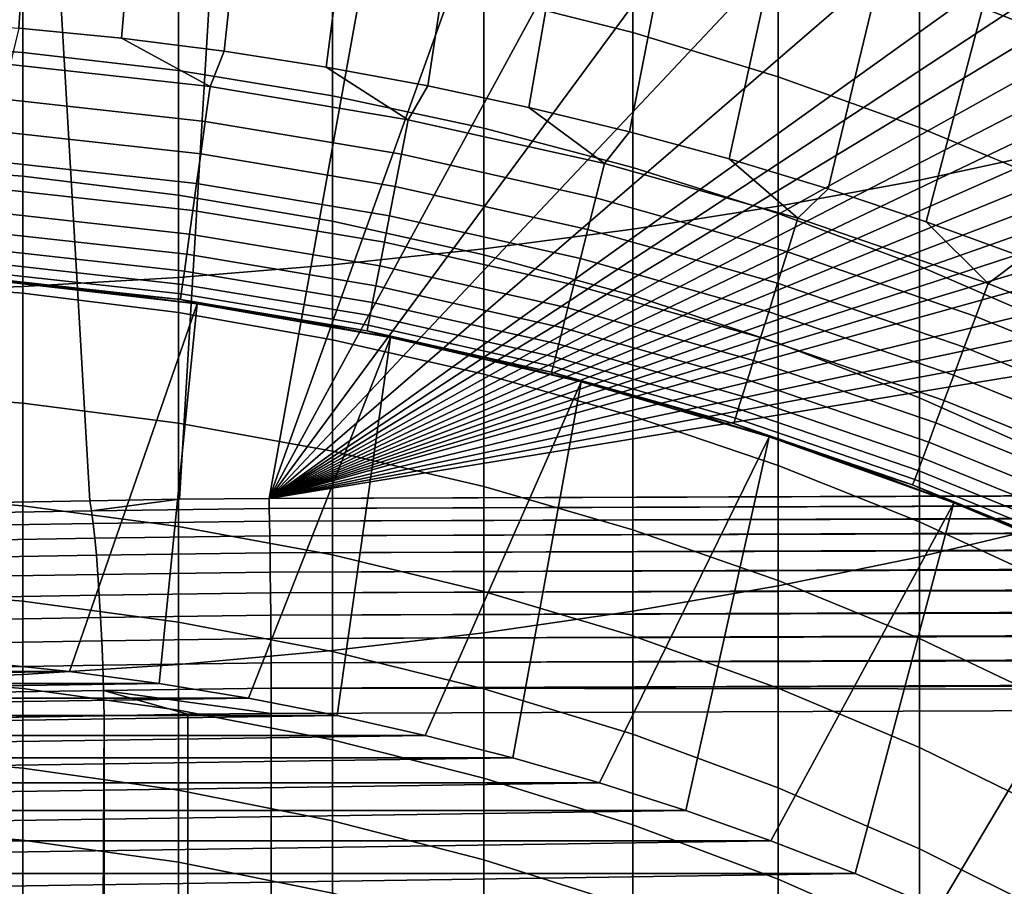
# Model space of a CAD drawing. Header units: metres. Extents: x -109 to 109, y -100 to 58.
# Tile 393 of 642: x 1.22 to 5.1, y -1.73 to 1.68. Entities that reach past the tile are written whole.
import ezdxf

# ---------------------------------------------------------------- set-up
doc = ezdxf.new("R2010")
doc.units = ezdxf.units.M
doc.layers.add('solid_21_062_100_XXX', color=7, linetype='CONTINUOUS')

msp = doc.modelspace()

# ---------------------------------------------------------------- linework, layer by layer
at = {"layer": 'solid_21_062_100_XXX'}
for points in [[(1.499193, -0.212633, -19.863712), (0.749874, -0.225351, -19.898651), (1.118775, 6.314663, -1.930111)], [(1.851366, -0.206323, -19.846375), (1.499193, -0.212633, -19.863712), (1.118775, 6.314663, -1.930111), (2.240092, 6.289997, -1.997881)], [(1.851366, -0.206323, -19.846375), (2.240092, 6.289997, -1.997881), (3.366143, 6.24871, -2.111316), (2.20382, -0.203363, -19.838242)], [(3.864734, 6.263066, -2.055547), (4.498443, 6.190421, -2.271464), (2.20382, -0.203363, -19.838242), (3.366143, 6.24871, -2.111316)], [(5.138791, 6.188265, -2.261063), (5.638317, 6.114658, -2.47962), (2.20382, -0.203363, -19.838242), (4.498443, 6.190421, -2.271464)], [(6.401216, 6.093125, -2.522458), (6.788165, 6.020879, -2.737278), (2.20382, -0.203363, -19.838242), (5.638317, 6.114658, -2.47962)], [(7.649798, 5.97846, -2.837497), (7.951026, 5.908294, -3.046603), (2.20382, -0.203363, -19.838242), (6.788165, 6.020879, -2.737278)], [(8.882337, 5.845088, -3.203934), (9.128871, 5.775944, -3.410232), (2.20382, -0.203363, -19.838242), (7.951026, 5.908294, -3.046603)], [(10.096917, 5.693861, -3.619426), (10.322753, 5.622829, -3.830911), (2.20382, -0.203363, -19.838242), (9.128871, 5.775944, -3.410232)], [(10.322753, 5.622829, -3.830911), (10.926107, 5.538203, -4.063417), (2.20382, -0.203363, -19.838242)], [(11.292457, 5.525738, -4.081341), (11.534585, 5.447819, -4.311747), (2.20382, -0.203363, -19.838242), (10.926107, 5.538203, -4.063417)], [(11.534585, 5.447819, -4.311747), (12.148206, 5.351686, -4.575871), (2.20382, -0.203363, -19.838242)], [(12.468019, 5.341693, -4.586999), (12.767609, 5.249381, -4.856951), (2.20382, -0.203363, -19.838242), (12.148206, 5.351686, -4.575871)], [(12.767609, 5.249381, -4.856951), (13.392882, 5.140887, -5.155035), (2.20382, -0.203363, -19.838242)], [(13.392882, 5.140887, -5.155035), (14.024377, 5.025797, -5.471242), (2.20382, -0.203363, -19.838242)], [(14.024377, 5.025797, -5.471242), (14.662179, 4.904059, -5.805715), (2.20382, -0.203363, -19.838242)], [(14.662179, 4.904059, -5.805715), (15.306518, 4.775291, -6.159501), (2.20382, -0.203363, -19.838242)], [(15.866843, 4.70366, -6.339982), (15.957509, 4.639394, -6.532876), (2.20382, -0.203363, -19.838242), (15.306518, 4.775291, -6.159501)], [(15.957509, 4.639394, -6.532876), (16.615204, 4.496038, -6.926743), (2.20382, -0.203363, -19.838242)], [(16.955978, 4.465414, -6.994557), (17.27968, 4.344947, -7.341862), (2.20382, -0.203363, -19.838242), (16.615204, 4.496038, -6.926743)], [(17.27968, 4.344947, -7.341862), (17.950905, 4.186233, -7.777926), (2.20382, -0.203363, -19.838242)], [(17.950905, 4.186233, -7.777926), (19.11861, 3.908724, -8.540376), (2.20382, -0.203363, -19.838242)], [(0.920361, 4.175068, 28.576704), (0.813021, 1.677189, 30.020081), (1.218733, 1.648692, 30.020081), (1.379698, 4.14392, 28.576704)], [(1.379698, 4.14392, 28.576704), (1.218733, 1.648692, 30.020081), (1.623485, 1.608827, 30.020081), (1.838023, 4.100345, 28.576704)], [(1.838023, 4.100345, 28.576704), (1.623485, 1.608827, 30.020081), (2.02696, 1.557626, 30.020081), (2.295, 4.044375, 28.576704)], [(2.295, 4.044375, 28.576704), (2.02696, 1.557626, 30.020081), (2.42884, 1.49513, 30.020081), (2.750294, 3.976051, 28.576704)], [(2.750294, 3.976051, 28.576704), (2.42884, 1.49513, 30.020081), (2.82881, 1.421387, 30.020081), (3.203571, 3.895423, 28.576704)], [(19.865417, 3.779403, -8.881146), (20.277086, 3.641571, -9.274371), (2.20382, -0.203363, -19.838242), (19.11861, 3.908724, -8.540376)], [(3.203571, 3.895423, 28.576704), (2.82881, 1.421387, 30.020081), (3.226553, 1.336455, 30.020081), (3.654497, 3.802549, 28.576704)], [(3.654497, 3.802549, 28.576704), (3.226553, 1.336455, 30.020081), (3.621759, 1.240401, 30.020081), (4.102744, 3.6975, 28.576704)], [(4.102744, 3.6975, 28.576704), (3.621759, 1.240401, 30.020081), (4.014115, 1.133301, 30.020081), (4.547982, 3.58035, 28.576704)], [(20.277086, 3.641571, -9.274371), (21.426182, 3.384919, -9.979518), (2.20382, -0.203363, -19.838242)], [(4.547982, 3.58035, 28.576704), (4.014115, 1.133301, 30.020081), (4.403313, 1.015239, 30.020081), (4.989884, 3.451186, 28.576704)], [(4.989884, 3.451186, 28.576704), (4.403313, 1.015239, 30.020081), (4.789046, 0.886308, 30.020081), (5.428126, 3.310104, 28.576704)], [(21.426182, 3.384919, -9.979518), (22.566349, 3.138334, -10.657005), (2.20382, -0.203363, -19.838242)], [(5.428126, 3.310104, 28.576704), (4.789046, 0.886308, 30.020081), (5.171012, 0.74661, 30.020081), (5.862387, 3.157206, 28.576704)], [(23.697847, 2.901524, -11.307635), (23.166414, -0.126966, -19.628342), (2.20382, -0.203363, -19.838242), (22.566349, 3.138334, -10.657005)], [(5.302712, 2.664035, 211.566376), (4.763412, 2.560341, 211.852325), (4.763412, 1.050527, 211.267197), (5.302712, 1.166607, 210.986053)], [(4.763412, 2.560341, 211.852325), (4.206731, 2.467937, 212.107132), (4.206731, 0.947085, 211.517731), (4.763412, 1.050527, 211.267197)], [(4.206731, 2.467937, 212.107132), (3.6347, 2.38716, 212.32988), (3.6347, 0.856659, 211.73674), (4.206731, 0.947085, 211.517731)], [(4.763412, 2.426042, 190.959763), (5.302712, 2.220726, 191.184174), (5.302712, 1.613669, 190.603928), (4.763412, 1.828587, 190.388702)], [(3.6347, 2.38716, 212.32988), (3.049406, 2.318305, 212.519745), (3.049406, 0.779579, 211.923416), (3.6347, 0.856659, 211.73674)], [(3.049406, 2.330235, 189.886307), (3.6347, 2.187526, 190.029221), (3.6347, 1.630928, 189.448639), (3.049406, 1.779743, 189.312073)], [(3.049406, 2.318305, 212.519745), (2.452986, 2.261623, 212.676056), (2.452986, 0.716127, 212.077103), (3.049406, 0.779579, 211.923416)], [(2.452986, 2.261623, 212.676056), (1.847614, 2.217321, 212.798218), (1.847614, 0.666533, 212.19722), (2.452986, 0.716127, 212.077103)], [(1.847614, 2.217321, 212.798218), (1.235501, 2.185561, 212.885803), (1.235501, 0.630979, 212.283325), (1.847614, 0.666533, 212.19722)], [(1.235501, 2.185561, 212.885803), (0.61888, 2.166458, 212.938477), (0.61888, 0.609595, 212.335114), (1.235501, 0.630979, 212.283325)], [(3.6347, 2.187526, 190.029221), (4.206731, 2.020106, 190.196899), (4.206731, 1.456347, 189.608826), (3.6347, 1.630928, 189.448639)], [(0.61888, 2.107924, 189.010941), (1.235501, 2.066638, 189.048813), (1.235501, 1.552963, 188.463882), (0.61888, 1.595864, 188.427841)], [(1.235501, 2.066638, 189.048813), (1.847614, 1.997996, 189.111801), (1.847614, 1.481636, 188.523819), (1.235501, 1.552963, 188.463882)], [(4.206731, 2.020106, 190.196899), (4.763412, 1.828587, 190.388702), (4.763412, 1.256637, 189.792084), (4.206731, 1.456347, 189.608826)], [(1.847614, 1.997996, 189.111801), (2.452986, 1.902247, 189.199661), (2.452986, 1.382143, 188.607407), (1.847614, 1.481636, 188.523819)], [(2.452986, 1.902247, 189.199661), (3.049406, 1.779743, 189.312073), (3.049406, 1.254847, 188.714371), (2.452986, 1.382143, 188.607407)], [(4.763412, 1.828587, 190.388702), (5.302712, 1.613669, 190.603928), (5.302712, 1.032525, 189.997742), (4.763412, 1.256637, 189.792084)], [(3.049406, 1.779743, 189.312073), (3.6347, 1.630928, 189.448639), (3.6347, 1.100212, 188.844299), (3.049406, 1.254847, 188.714371)], [(1.185367, 1.50525, 30.112827), (1.971611, 1.418229, 30.112827), (1.623485, 1.608827, 30.020081), (1.218733, 1.648692, 30.020081)], [(3.6347, 1.630928, 189.448639), (4.206731, 1.456347, 189.608826), (4.206731, 0.918803, 188.996719), (3.6347, 1.100212, 188.844299)], [(0.61888, 1.595864, 188.427841), (1.235501, 1.552963, 188.463882), (1.235501, 1.065319, 187.857071), (0.61888, 1.109752, 187.822937)], [(1.971611, 1.418229, 30.112827), (2.02696, 1.557626, 30.020081), (1.623485, 1.608827, 30.020081)], [(1.235501, 1.552963, 188.463882), (1.847614, 1.481636, 188.523819), (1.847614, 0.991443, 187.913834), (1.235501, 1.065319, 187.857071)], [(1.971611, 1.418229, 30.112827), (2.751868, 1.288027, 30.112827), (2.42884, 1.49513, 30.020081), (2.02696, 1.557626, 30.020081)], [(1.173917, 1.367075, 30.219034), (1.952567, 1.280894, 30.219034), (1.971611, 1.418229, 30.112827), (1.185367, 1.50525, 30.112827)], [(1.847614, 1.481636, 188.523819), (2.452986, 1.382143, 188.607407), (2.452986, 0.888395, 187.993011), (1.847614, 0.991443, 187.913834)], [(2.751868, 1.288027, 30.112827), (2.82881, 1.421387, 30.020081), (2.42884, 1.49513, 30.020081)], [(4.206731, 1.456347, 189.608826), (4.763412, 1.256637, 189.792084), (4.763412, 0.711281, 189.171082), (4.206731, 0.918803, 188.996719)], [(1.952567, 1.280894, 30.219034), (2.725287, 1.15195, 30.219034), (2.751868, 1.288027, 30.112827), (1.971611, 1.418229, 30.112827)], [(2.751868, 1.288027, 30.112827), (3.523767, 1.11504, 30.112827), (3.226553, 1.336455, 30.020081), (2.82881, 1.421387, 30.020081)], [(1.163277, 1.238661, 30.336931), (1.934869, 1.153261, 30.336931), (1.952567, 1.280894, 30.219034), (1.173917, 1.367075, 30.219034)], [(2.452986, 1.382143, 188.607407), (3.049406, 1.254847, 188.714371), (3.049406, 0.75655, 188.094299), (2.452986, 0.888395, 187.993011)], [(3.523767, 1.11504, 30.112827), (3.621759, 1.240401, 30.020081), (3.226553, 1.336455, 30.020081)], [(1.934869, 1.153261, 30.336931), (2.700584, 1.025486, 30.336931), (2.725287, 1.15195, 30.219034), (1.952567, 1.280894, 30.219034)], [(2.725287, 1.15195, 30.219034), (3.489731, 0.980634, 30.219034), (3.523767, 1.11504, 30.112827), (2.751868, 1.288027, 30.112827)], [(3.049406, 1.254847, 188.714371), (3.6347, 1.100212, 188.844299), (3.6347, 0.59639, 188.217361), (3.049406, 0.75655, 188.094299)], [(3.523767, 1.11504, 30.112827), (4.284965, 0.899794, 30.112827), (4.014115, 1.133301, 30.020081), (3.621759, 1.240401, 30.020081)], [(4.763412, 1.256637, 189.792084), (5.302712, 1.032525, 189.997742), (5.302712, 0.478405, 189.366745), (4.763412, 0.711281, 189.171082)], [(1.153526, 1.120987, 30.46562), (1.91865, 1.036303, 30.46562), (1.934869, 1.153261, 30.336931), (1.163277, 1.238661, 30.336931)], [(5.302712, 1.166607, 210.986053), (4.763412, 1.050527, 211.267197), (4.763412, -0.432299, 210.616699), (5.302712, -0.304054, 210.340897)], [(1.91865, 1.036303, 30.46562), (2.677948, 0.909598, 30.46562), (2.700584, 1.025486, 30.336931), (1.934869, 1.153261, 30.336931)], [(2.700584, 1.025486, 30.336931), (3.458099, 0.855723, 30.336931), (3.489731, 0.980634, 30.219034), (2.725287, 1.15195, 30.219034)], [(4.284965, 0.899794, 30.112827), (4.403313, 1.015239, 30.020081), (4.014115, 1.133301, 30.020081)], [(0.61888, 1.109752, 187.822937), (1.235501, 1.065319, 187.857071), (1.235501, 0.604634, 187.229553), (0.61888, 0.650516, 187.197388)], [(1.144739, 1.01495, 30.60412), (1.904036, 0.930911, 30.60412), (1.91865, 1.036303, 30.46562), (1.153526, 1.120987, 30.46562)], [(3.489731, 0.980634, 30.219034), (4.243576, 0.767467, 30.219034), (4.284965, 0.899794, 30.112827), (3.523767, 1.11504, 30.112827)], [(3.6347, 1.100212, 188.844299), (4.206731, 0.918803, 188.996719), (4.206731, 0.408498, 188.36171), (3.6347, 0.59639, 188.217361)], [(1.235501, 1.065319, 187.857071), (1.847614, 0.991443, 187.913834), (1.847614, 0.528351, 187.283035), (1.235501, 0.604634, 187.229553)], [(4.763412, 1.050527, 211.267197), (4.206731, 0.947085, 211.517731), (4.206731, -0.546581, 210.862488), (4.763412, -0.432299, 210.616699)], [(1.136984, 0.92136, 30.751375), (1.891137, 0.83789, 30.751375), (1.904036, 0.930911, 30.60412), (1.144739, 1.01495, 30.60412)], [(1.904036, 0.930911, 30.60412), (2.65755, 0.805172, 30.60412), (2.677948, 0.909598, 30.46562), (1.91865, 1.036303, 30.46562)], [(2.677948, 0.909598, 30.46562), (3.429112, 0.741258, 30.46562), (3.458099, 0.855723, 30.336931), (2.700584, 1.025486, 30.336931)], [(4.284965, 0.899794, 30.112827), (5.033149, 0.642942, 30.112827), (4.789046, 0.886308, 30.020081), (4.403313, 1.015239, 30.020081)], [(1.847614, 0.991443, 187.913834), (2.452986, 0.888395, 187.993011), (2.452986, 0.421944, 187.357635), (1.847614, 0.528351, 187.283035)], [(3.458099, 0.855723, 30.336931), (4.205111, 0.644488, 30.336931), (4.243576, 0.767467, 30.219034), (3.489731, 0.980634, 30.219034)], [(1.891137, 0.83789, 30.751375), (2.639546, 0.713003, 30.751375), (2.65755, 0.805172, 30.60412), (1.904036, 0.930911, 30.60412)], [(4.206731, 0.947085, 211.517731), (3.6347, 0.856659, 211.73674), (3.6347, -0.646483, 211.077332), (4.206731, -0.546581, 210.862488)], [(1.13032, 0.840929, 30.906261), (1.880051, 0.757949, 30.906261), (1.891137, 0.83789, 30.751375), (1.136984, 0.92136, 30.751375)], [(2.65755, 0.805172, 30.60412), (3.402993, 0.638114, 30.60412), (3.429112, 0.741258, 30.46562), (2.677948, 0.909598, 30.46562)], [(4.206731, 0.918803, 188.996719), (4.763412, 0.711281, 189.171082), (4.763412, 0.193561, 188.52684), (4.206731, 0.408498, 188.36171)], [(4.243576, 0.767467, 30.219034), (4.984533, 0.513096, 30.219034), (5.033149, 0.642942, 30.112827), (4.284965, 0.899794, 30.112827)], [(2.452986, 0.888395, 187.993011), (3.049406, 0.75655, 188.094299), (3.049406, 0.285802, 187.453079), (2.452986, 0.421944, 187.357635)], [(3.6347, 0.856659, 211.73674), (3.049406, 0.779579, 211.923416), (3.049406, -0.731641, 211.260483), (3.6347, -0.646483, 211.077332)], [(3.429112, 0.741258, 30.46562), (4.169863, 0.531794, 30.46562), (4.205111, 0.644488, 30.336931), (3.458099, 0.855723, 30.336931)], [(5.033149, 0.642942, 30.112827), (5.171012, 0.74661, 30.020081), (4.789046, 0.886308, 30.020081)], [(1.124796, 0.774272, 31.067598), (1.870865, 0.691697, 31.067598), (1.880051, 0.757949, 30.906261), (1.13032, 0.840929, 30.906261)], [(1.880051, 0.757949, 30.906261), (2.624074, 0.633794, 30.906261), (2.639546, 0.713003, 30.751375), (1.891137, 0.83789, 30.751375)], [(3.049406, 0.779579, 211.923416), (2.452986, 0.716127, 212.077103), (2.452986, -0.801743, 211.41124), (3.049406, -0.731641, 211.260483)], [(2.639546, 0.713003, 30.751375), (3.379939, 0.547077, 30.751375), (3.402993, 0.638114, 30.60412), (2.65755, 0.805172, 30.60412)], [(1.120456, 0.721896, 31.234156), (1.863646, 0.63964, 31.234156), (1.870865, 0.691697, 31.067598), (1.124796, 0.774272, 31.067598)], [(1.870865, 0.691697, 31.067598), (2.611251, 0.568148, 31.067598), (2.624074, 0.633794, 30.906261), (1.880051, 0.757949, 30.906261)], [(3.049406, 0.75655, 188.094299), (3.6347, 0.59639, 188.217361), (3.6347, 0.120422, 187.569016), (3.049406, 0.285802, 187.453079)], [(3.402993, 0.638114, 30.60412), (4.138101, 0.430245, 30.60412), (4.169863, 0.531794, 30.46562), (3.429112, 0.741258, 30.46562)], [(4.205111, 0.644488, 30.336931), (4.939352, 0.392422, 30.336931), (4.984533, 0.513096, 30.219034), (4.243576, 0.767467, 30.219034)], [(5.033149, 0.642942, 30.112827), (5.766047, 0.345264, 30.112827), (5.54891, 0.596253, 30.020081), (5.171012, 0.74661, 30.020081)], [(1.117333, 0.684202, 31.404663), (1.858451, 0.602175, 31.404663), (1.863646, 0.63964, 31.234156), (1.120456, 0.721896, 31.234156)], [(2.452986, 0.716127, 212.077103), (1.847614, 0.666533, 212.19722), (1.847614, -0.856534, 211.529068), (2.452986, -0.801743, 211.41124)], [(2.624074, 0.633794, 30.906261), (3.360127, 0.46884, 30.906261), (3.379939, 0.547077, 30.751375), (2.639546, 0.713003, 30.751375)], [(4.763412, 0.711281, 189.171082), (5.302712, 0.478405, 189.366745), (5.302712, -0.047637, 188.712158), (4.763412, 0.193561, 188.52684)], [(1.11545, 0.661475, 31.57782), (1.855318, 0.579587, 31.57782), (1.858451, 0.602175, 31.404663), (1.117333, 0.684202, 31.404663)], [(1.11545, 0.661475, 31.57782), (1.155263, 0.650478, 31.752131), (1.538884, 0.612003, 31.752131)], [(1.11545, 0.661475, 31.57782), (1.538884, 0.612003, 31.752131), (1.855318, 0.579587, 31.57782)], [(1.847614, 0.666533, 212.19722), (1.235501, 0.630979, 212.283325), (1.235501, -0.895814, 211.613556), (1.847614, -0.856534, 211.529068)], [(1.863646, 0.63964, 31.234156), (2.601176, 0.516568, 31.234156), (2.611251, 0.568148, 31.067598), (1.870865, 0.691697, 31.067598)], [(0.61888, 0.650516, 187.197388), (1.235501, 0.604634, 187.229553), (1.235501, 0.171788, 186.58252), (0.61888, 0.219031, 186.552399)], [(1.235501, 0.630979, 212.283325), (0.61888, 0.609595, 212.335114), (0.61888, -0.919439, 211.664352), (1.235501, -0.895814, 211.613556)], [(1.921229, 0.562592, 45.097431), (1.155188, 0.650485, 45.097431), (1.065454, -0.847394, 46.597431), (1.419204, -0.884218, 46.597431)], [(1.155188, 0.650485, 45.097431), (1.921229, 0.562592, 45.097431), (1.538884, 0.612003, 31.752131), (1.155263, 0.650478, 31.752131)], [(1.858451, 0.602175, 31.404663), (2.593924, 0.479446, 31.404663), (2.601176, 0.516568, 31.234156), (1.863646, 0.63964, 31.234156)], [(2.611251, 0.568148, 31.067598), (3.343707, 0.404001, 31.067598), (3.360127, 0.46884, 30.906261), (2.624074, 0.633794, 30.906261)], [(3.379939, 0.547077, 30.751375), (4.110067, 0.340616, 30.751375), (4.138101, 0.430245, 30.60412), (3.402993, 0.638114, 30.60412)], [(4.169863, 0.531794, 30.46562), (4.89795, 0.281841, 30.46562), (4.939352, 0.392422, 30.336931), (4.205111, 0.644488, 30.336931)], [(4.984533, 0.513096, 30.219034), (5.710353, 0.218293, 30.219034), (5.766047, 0.345264, 30.112827), (5.033149, 0.642942, 30.112827)], [(1.235501, 0.604634, 187.229553), (1.847614, 0.528351, 187.283035), (1.847614, 0.093243, 186.632614), (1.235501, 0.171788, 186.58252)], [(1.921229, 0.562592, 45.097431), (1.92125, 0.562589, 31.752131), (1.538884, 0.612003, 31.752131)], [(1.855318, 0.579587, 31.57782), (1.538884, 0.612003, 31.752131), (1.92125, 0.562589, 31.752131)], [(1.855318, 0.579587, 31.57782), (2.589553, 0.457065, 31.57782), (2.593924, 0.479446, 31.404663), (1.858451, 0.602175, 31.404663)], [(3.6347, 0.59639, 188.217361), (4.206731, 0.408498, 188.36171), (4.206731, -0.073594, 187.705032), (3.6347, 0.120422, 187.569016)], [(1.921229, 0.562592, 45.097431), (1.419204, -0.884218, 46.597431), (1.771708, -0.931514, 46.597431)], [(2.681114, 0.431086, 45.097431), (1.921229, 0.562592, 45.097431), (1.771708, -0.931514, 46.597431), (2.122851, -0.989266, 46.597431)], [(1.855318, 0.579587, 31.57782), (1.92125, 0.562589, 31.752131), (2.30205, 0.502277, 31.752131)], [(1.855318, 0.579587, 31.57782), (2.30205, 0.502277, 31.752131), (2.589553, 0.457065, 31.57782)], [(1.921229, 0.562592, 45.097431), (2.681114, 0.431086, 45.097431), (2.30205, 0.502277, 31.752131), (1.92125, 0.562589, 31.752131)], [(2.601176, 0.516568, 31.234156), (3.330806, 0.353054, 31.234156), (3.343707, 0.404001, 31.067598), (2.611251, 0.568148, 31.067598)], [(3.360127, 0.46884, 30.906261), (4.085975, 0.26359, 30.906261), (4.110067, 0.340616, 30.751375), (3.379939, 0.547077, 30.751375)], [(1.847614, 0.528351, 187.283035), (2.452986, 0.421944, 187.357635), (2.452986, -0.01632, 186.702499), (1.847614, 0.093243, 186.632614)], [(2.593924, 0.479446, 31.404663), (3.321521, 0.316388, 31.404663), (3.330806, 0.353054, 31.234156), (2.601176, 0.516568, 31.234156)], [(4.138101, 0.430245, 30.60412), (4.860642, 0.182197, 30.60412), (4.89795, 0.281841, 30.46562), (4.169863, 0.531794, 30.46562)], [(4.939352, 0.392422, 30.336931), (5.658593, 0.100292, 30.336931), (5.710353, 0.218293, 30.219034), (4.984533, 0.513096, 30.219034)], [(2.681114, 0.431086, 45.097431), (2.680971, 0.431115, 31.752131), (2.30205, 0.502277, 31.752131)], [(2.589553, 0.457065, 31.57782), (2.30205, 0.502277, 31.752131), (2.680971, 0.431115, 31.752131)], [(2.589553, 0.457065, 31.57782), (3.315922, 0.294281, 31.57782), (3.321521, 0.316388, 31.404663), (2.593924, 0.479446, 31.404663)], [(3.343707, 0.404001, 31.067598), (4.066009, 0.199754, 31.067598), (4.085975, 0.26359, 30.906261), (3.360127, 0.46884, 30.906261)], [(2.681114, 0.431086, 45.097431), (2.122851, -0.989266, 46.597431), (2.471794, -1.05733, 46.597431)], [(3.431785, 0.256525, 45.097431), (2.681114, 0.431086, 45.097431), (2.471794, -1.05733, 46.597431), (2.818532, -1.1357, 46.597431)], [(2.589553, 0.457065, 31.57782), (2.680971, 0.431115, 31.752131), (3.057706, 0.349161, 31.752131)], [(2.589553, 0.457065, 31.57782), (3.057706, 0.349161, 31.752131), (3.315922, 0.294281, 31.57782)], [(3.431785, 0.256525, 45.097431), (3.057706, 0.349161, 31.752131), (2.680971, 0.431115, 31.752131), (2.681114, 0.431086, 45.097431)], [(4.110067, 0.340616, 30.751375), (4.827713, 0.094248, 30.751375), (4.860642, 0.182197, 30.60412), (4.138101, 0.430245, 30.60412)], [(2.452986, 0.421944, 187.357635), (3.049406, 0.285802, 187.453079), (3.049406, -0.156499, 186.791901), (2.452986, -0.01632, 186.702499)], [(3.330806, 0.353054, 31.234156), (4.05032, 0.149595, 31.234156), (4.066009, 0.199754, 31.067598), (3.343707, 0.404001, 31.067598)], [(4.206731, 0.408498, 188.36171), (4.763412, 0.193561, 188.52684), (4.763412, -0.295536, 187.860626), (4.206731, -0.073594, 187.705032)], [(4.89795, 0.281841, 30.46562), (5.611162, -0.00784, 30.46562), (5.658593, 0.100292, 30.336931), (4.939352, 0.392422, 30.336931)], [(3.431785, 0.256525, 45.097431), (3.431947, 0.256483, 31.752131), (3.057706, 0.349161, 31.752131)], [(3.315922, 0.294281, 31.57782), (3.057706, 0.349161, 31.752131), (3.431947, 0.256483, 31.752131)], [(3.321521, 0.316388, 31.404663), (4.039029, 0.113496, 31.404663), (4.05032, 0.149595, 31.234156), (3.330806, 0.353054, 31.234156)], [(3.315922, 0.294281, 31.57782), (4.032222, 0.091731, 31.57782), (4.039029, 0.113496, 31.404663), (3.321521, 0.316388, 31.404663)], [(4.085975, 0.26359, 30.906261), (4.799415, 0.018666, 30.906261), (4.827713, 0.094248, 30.751375), (4.110067, 0.340616, 30.751375)], [(3.049406, 0.285802, 187.453079), (3.6347, 0.120422, 187.569016), (3.6347, -0.326784, 186.900513), (3.049406, -0.156499, 186.791901)], [(3.315922, 0.294281, 31.57782), (3.431947, 0.256483, 31.752131), (3.80339, 0.153155, 31.752131)], [(3.315922, 0.294281, 31.57782), (3.80339, 0.153155, 31.752131), (4.032222, 0.091731, 31.57782)], [(4.860642, 0.182197, 30.60412), (5.568421, -0.105278, 30.60412), (5.611162, -0.00784, 30.46562), (4.89795, 0.281841, 30.46562)], [(3.431785, 0.256525, 45.097431), (2.818532, -1.1357, 46.597431), (3.162943, -1.224349, 46.597431)], [(4.171815, 0.039235, 45.097431), (3.431785, 0.256525, 45.097431), (3.162943, -1.224349, 46.597431), (3.504642, -1.323177, 46.597431)], [(3.431785, 0.256525, 45.097431), (4.171815, 0.039235, 45.097431), (3.80339, 0.153155, 31.752131), (3.431947, 0.256483, 31.752131)], [(4.066009, 0.199754, 31.067598), (4.775962, -0.043973, 31.067598), (4.799415, 0.018666, 30.906261), (4.085975, 0.26359, 30.906261)], [(0.61888, 0.219031, 186.552399), (1.235501, 0.171788, 186.58252), (1.235501, -0.232393, 185.917206), (0.61888, -0.18388, 185.88916)], [(4.05032, 0.149595, 31.234156), (4.757534, -0.093192, 31.234156), (4.775962, -0.043973, 31.067598), (4.066009, 0.199754, 31.067598)], [(1.235501, 0.171788, 186.58252), (1.847614, 0.093243, 186.632614), (1.847614, -0.313051, 185.963821), (1.235501, -0.232393, 185.917206)], [(4.763412, 0.193561, 188.52684), (5.302712, -0.047637, 188.712158), (5.302712, -0.544595, 188.035233), (4.763412, -0.295536, 187.860626)], [(4.827713, 0.094248, 30.751375), (5.530697, -0.19128, 30.751375), (5.568421, -0.105278, 30.60412), (4.860642, 0.182197, 30.60412)], [(3.6347, 0.120422, 187.569016), (4.206731, -0.073594, 187.705032), (4.206731, -0.526553, 187.027924), (3.6347, -0.326784, 186.900513)], [(4.171815, 0.039235, 45.097431), (4.17173, 0.039263, 31.752131), (3.80339, 0.153155, 31.752131)], [(4.032222, 0.091731, 31.57782), (3.80339, 0.153155, 31.752131), (4.17173, 0.039263, 31.752131)], [(4.039029, 0.113496, 31.404663), (4.744272, -0.128614, 31.404663), (4.757534, -0.093192, 31.234156), (4.05032, 0.149595, 31.234156)], [(1.847614, 0.093243, 186.632614), (2.452986, -0.01632, 186.702499), (2.452986, -0.42556, 186.028854), (1.847614, -0.313051, 185.963821)], [(4.032222, 0.091731, 31.57782), (4.736276, -0.149971, 31.57782), (4.744272, -0.128614, 31.404663), (4.039029, 0.113496, 31.404663)], [(4.032222, 0.091731, 31.57782), (4.17173, 0.039263, 31.752131), (4.536667, -0.085101, 31.752131)], [(4.032222, 0.091731, 31.57782), (4.536667, -0.085101, 31.752131), (4.736276, -0.149971, 31.57782)], [(4.799415, 0.018666, 30.906261), (5.498278, -0.265188, 30.906261), (5.530697, -0.19128, 30.751375), (4.827713, 0.094248, 30.751375)], [(4.171815, 0.039235, 45.097431), (3.504642, -1.323177, 46.597431), (3.843365, -1.432132, 46.597431)], [(4.897965, -0.219859, 45.097431), (4.171815, 0.039235, 45.097431), (3.843365, -1.432132, 46.597431), (4.178513, -1.550997, 46.597431)], [(4.897965, -0.219859, 45.097431), (4.536667, -0.085101, 31.752131), (4.17173, 0.039263, 31.752131), (4.171815, 0.039235, 45.097431)], [(4.775962, -0.043973, 31.067598), (5.471411, -0.32644, 31.067598), (5.498278, -0.265188, 30.906261), (4.799415, 0.018666, 30.906261)], [(2.452986, -0.01632, 186.702499), (3.049406, -0.156499, 186.791901), (3.049406, -0.56951, 186.112061), (2.452986, -0.42556, 186.028854)], [(44.129547, -0.068957, -19.464907), (2.20382, -0.203363, -19.838242), (23.166414, -0.126966, -19.628342)], [(44.129547, -0.068957, -19.464907), (44.130081, -0.089896, -19.510279), (2.204883, -0.242691, -19.93008), (2.20382, -0.203363, -19.838242)], [(4.206731, -0.073594, 187.705032), (4.763412, -0.295536, 187.860626), (4.763412, -0.755077, 187.173691), (4.206731, -0.526553, 187.027924)], [(4.757534, -0.093192, 31.234156), (5.450299, -0.374569, 31.234156), (5.471411, -0.32644, 31.067598), (4.775962, -0.043973, 31.067598)], [(44.130081, -0.089896, -19.510279), (44.130608, -0.113322, -19.55442), (2.204883, -0.242691, -19.93008)], [(44.130608, -0.113322, -19.55442), (44.13113, -0.139162, -19.597193), (2.205933, -0.291956, -20.016993), (2.204883, -0.242691, -19.93008)], [(4.897965, -0.219859, 45.097431), (4.897904, -0.219836, 31.752131), (4.536667, -0.085101, 31.752131)], [(4.736276, -0.149971, 31.57782), (4.536667, -0.085101, 31.752131), (4.897904, -0.219836, 31.752131)], [(4.744272, -0.128614, 31.404663), (5.435106, -0.409207, 31.404663), (5.450299, -0.374569, 31.234156), (4.757534, -0.093192, 31.234156)], [(44.13113, -0.139162, -19.597193), (44.131645, -0.167336, -19.638464), (2.205933, -0.291956, -20.016993)], [(4.736276, -0.149971, 31.57782), (5.425945, -0.430091, 31.57782), (5.435106, -0.409207, 31.404663), (4.744272, -0.128614, 31.404663)], [(4.736276, -0.149971, 31.57782), (4.897904, -0.219836, 31.752131), (5.255147, -0.364831, 31.752131)], [(4.736276, -0.149971, 31.57782), (5.255147, -0.364831, 31.752131), (5.425945, -0.430091, 31.57782)], [(0.61888, -0.18388, 185.88916), (1.235501, -0.232393, 185.917206), (1.235501, -0.607139, 185.234879), (0.61888, -0.557448, 185.208984)], [(44.131645, -0.167336, -19.638464), (44.132153, -0.197757, -19.678108), (2.206956, -0.350552, -20.09791), (2.205933, -0.291956, -20.016993)], [(3.049406, -0.156499, 186.791901), (3.6347, -0.326784, 186.900513), (3.6347, -0.744375, 186.21312), (3.049406, -0.56951, 186.112061)], [(1.505797, -0.251904, -19.955381), (0.753183, -0.264668, -19.990458), (0.749874, -0.225351, -19.898651), (1.499193, -0.212633, -19.863712)], [(1.235501, -0.232393, 185.917206), (1.847614, -0.313051, 185.963821), (1.847614, -0.689756, 185.277924), (1.235501, -0.607139, 185.234879)], [(1.505797, -0.251904, -19.955381), (1.499193, -0.212633, -19.863712), (1.851366, -0.206323, -19.846375)], [(2.204883, -0.242691, -19.93008), (1.505797, -0.251904, -19.955381), (1.851366, -0.206323, -19.846375), (2.20382, -0.203363, -19.838242)], [(44.132153, -0.197757, -19.678108), (44.132648, -0.230333, -19.716003), (2.206956, -0.350552, -20.09791)], [(44.133137, -0.264962, -19.752031), (2.207941, -0.417756, -20.171833), (2.206956, -0.350552, -20.09791), (44.132648, -0.230333, -19.716003)], [(4.897965, -0.219859, 45.097431), (4.178513, -1.550997, 46.597431), (4.50987, -1.679697, 46.597431)], [(5.607982, -0.519913, 45.097431), (4.897965, -0.219859, 45.097431), (4.50987, -1.679697, 46.597431), (4.837329, -1.81819, 46.597431)], [(5.607982, -0.519913, 45.097431), (5.255147, -0.364831, 31.752131), (4.897904, -0.219836, 31.752131), (4.897965, -0.219859, 45.097431)], [(1.512322, -0.30113, -20.042141), (0.756446, -0.313925, -20.077335), (0.753183, -0.264668, -19.990458), (1.505797, -0.251904, -19.955381)], [(2.205933, -0.291956, -20.016993), (1.512322, -0.30113, -20.042141), (1.505797, -0.251904, -19.955381), (2.204883, -0.242691, -19.93008)], [(44.133137, -0.264962, -19.752031), (44.13361, -0.301537, -19.786083), (2.207941, -0.417756, -20.171833)], [(1.518684, -0.359699, -20.122902), (0.759628, -0.372514, -20.158216), (0.756446, -0.313925, -20.077335), (1.512322, -0.30113, -20.042141)], [(2.206956, -0.350552, -20.09791), (1.518684, -0.359699, -20.122902), (1.512322, -0.30113, -20.042141), (2.205933, -0.291956, -20.016993)], [(44.134071, -0.339946, -19.81805), (2.208876, -0.49274, -20.237852), (2.207941, -0.417756, -20.171833), (44.13361, -0.301537, -19.786083)], [(4.763412, -0.295536, 187.860626), (5.302712, -0.544595, 188.035233), (5.302712, -1.011523, 187.33725), (4.763412, -0.755077, 187.173691)], [(5.302712, -0.304054, 210.340897), (4.763412, -0.432299, 210.616699), (4.763412, -1.885308, 209.902084), (5.302712, -1.745143, 209.632141)], [(1.847614, -0.313051, 185.963821), (2.452986, -0.42556, 186.028854), (2.452986, -0.804998, 185.337982), (1.847614, -0.689756, 185.277924)], [(44.134071, -0.339946, -19.81805), (44.134514, -0.380071, -19.847837), (2.208876, -0.49274, -20.237852)], [(3.6347, -0.326784, 186.900513), (4.206731, -0.526553, 187.027924), (4.206731, -0.949517, 186.331696), (3.6347, -0.744375, 186.21312)], [(1.524806, -0.426889, -20.196669), (0.762689, -0.439715, -20.232103), (0.759628, -0.372514, -20.158216), (1.518684, -0.359699, -20.122902)], [(2.207941, -0.417756, -20.171833), (1.524806, -0.426889, -20.196669), (1.518684, -0.359699, -20.122902), (2.206956, -0.350552, -20.09791)], [(44.134941, -0.421787, -19.875351), (2.209748, -0.574581, -20.295153), (2.208876, -0.49274, -20.237852), (44.134514, -0.380071, -19.847837)], [(2.208876, -0.49274, -20.237852), (1.530612, -0.50187, -20.262531), (1.524806, -0.426889, -20.196669), (2.207941, -0.417756, -20.171833)], [(44.134941, -0.421787, -19.875351), (44.135353, -0.464966, -19.900507), (2.209748, -0.574581, -20.295153)], [(2.452986, -0.42556, 186.028854), (3.049406, -0.56951, 186.112061), (3.049406, -0.952443, 185.414825), (2.452986, -0.804998, 185.337982)], [(1.530612, -0.50187, -20.262531), (0.765593, -0.514698, -20.298084), (0.762689, -0.439715, -20.232103), (1.524806, -0.426889, -20.196669)], [(4.763412, -0.432299, 210.616699), (4.206731, -0.546581, 210.862488), (4.206731, -2.010213, 210.142639), (4.763412, -1.885308, 209.902084)], [(1.53603, -0.583718, -20.319674), (0.768303, -0.59654, -20.355349), (0.765593, -0.514698, -20.298084), (1.530612, -0.50187, -20.262531)], [(2.209748, -0.574581, -20.295153), (1.53603, -0.583718, -20.319674), (1.530612, -0.50187, -20.262531), (2.208876, -0.49274, -20.237852)], [(44.135742, -0.509475, -19.923227), (2.210547, -0.662269, -20.343029), (2.209748, -0.574581, -20.295153), (44.135353, -0.464966, -19.900507)], [(44.135742, -0.509475, -19.923227), (44.136108, -0.555176, -19.943443), (2.210547, -0.662269, -20.343029)], [(4.206731, -0.526553, 187.027924), (4.763412, -0.755077, 187.173691), (4.763412, -1.184187, 186.467331), (4.206731, -0.949517, 186.331696)], [(5.607982, -0.519913, 45.097431), (4.837329, -1.81819, 46.597431), (5.1608, -1.966436, 46.597431)], [(0.61888, -0.557448, 185.208984), (1.235501, -0.607139, 185.234879), (1.235501, -0.951736, 184.536835), (0.61888, -0.900962, 184.513138)], [(2.210547, -0.662269, -20.343029), (1.540994, -0.671422, -20.367395), (1.53603, -0.583718, -20.319674), (2.209748, -0.574581, -20.295153)], [(44.136456, -0.601929, -19.96109), (2.211263, -0.754723, -20.380892), (2.210547, -0.662269, -20.343029), (44.136108, -0.555176, -19.943443)], [(3.049406, -0.56951, 186.112061), (3.6347, -0.744375, 186.21312), (3.6347, -1.131554, 185.508163), (3.049406, -0.952443, 185.414825)], [(4.206731, -0.546581, 210.862488), (3.6347, -0.646483, 211.077332), (3.6347, -2.119401, 210.352921), (4.206731, -2.010213, 210.142639)], [(1.540994, -0.671422, -20.367395), (0.770786, -0.684231, -20.403189), (0.768303, -0.59654, -20.355349), (1.53603, -0.583718, -20.319674)], [(1.235501, -0.607139, 185.234879), (1.847614, -0.689756, 185.277924), (1.847614, -1.036154, 184.576233), (1.235501, -0.951736, 184.536835)], [(44.136456, -0.601929, -19.96109), (44.13678, -0.64959, -19.976116), (2.211263, -0.754723, -20.380892)], [(44.13678, -0.64959, -19.976116), (44.137081, -0.698011, -19.988472), (2.211887, -0.850806, -20.408274), (2.211263, -0.754723, -20.380892)], [(3.6347, -0.646483, 211.077332), (3.049406, -0.731641, 211.260483), (3.049406, -2.212474, 210.532181), (3.6347, -2.119401, 210.352921)], [(1.545443, -0.763899, -20.405102), (0.773011, -0.77669, -20.441015), (0.770786, -0.684231, -20.403189), (1.540994, -0.671422, -20.367395)], [(2.211263, -0.754723, -20.380892), (1.545443, -0.763899, -20.405102), (1.540994, -0.671422, -20.367395), (2.210547, -0.662269, -20.343029)], [(1.847614, -0.689756, 185.277924), (2.452986, -0.804998, 185.337982), (2.452986, -1.153907, 184.63121), (1.847614, -1.036154, 184.576233)], [(44.137081, -0.698011, -19.988472), (44.137356, -0.747044, -19.998123), (2.211887, -0.850806, -20.408274)], [(3.049406, -0.731641, 211.260483), (2.452986, -0.801743, 211.41124), (2.452986, -2.289092, 210.679733), (3.049406, -2.212474, 210.532181)], [(1.54932, -0.860009, -20.432333), (0.774951, -0.872778, -20.468363), (0.773011, -0.77669, -20.441015), (1.545443, -0.763899, -20.405102)], [(2.211887, -0.850806, -20.408274), (1.54932, -0.860009, -20.432333), (1.545443, -0.763899, -20.405102), (2.211263, -0.754723, -20.380892)], [(44.137356, -0.747044, -19.998123), (44.137608, -0.796537, -20.005035), (2.212412, -0.949332, -20.424837), (2.211887, -0.850806, -20.408274)], [(3.6347, -0.744375, 186.21312), (4.206731, -0.949517, 186.331696), (4.206731, -1.341677, 185.617661), (3.6347, -1.131554, 185.508163)], [(4.763412, -0.755077, 187.173691), (5.302712, -1.011523, 187.33725), (5.302712, -1.44753, 186.619537), (4.763412, -1.184187, 186.467331)], [(2.452986, -0.801743, 211.41124), (1.847614, -0.856534, 211.529068), (1.847614, -2.348976, 210.795059), (2.452986, -2.289092, 210.679733)], [(44.137608, -0.796537, -20.005035), (44.137829, -0.846337, -20.009192), (2.212412, -0.949332, -20.424837)], [(2.452986, -0.804998, 185.337982), (3.049406, -0.952443, 185.414825), (3.049406, -1.304567, 184.701523), (2.452986, -1.153907, 184.63121)], [(1.419204, -0.884218, 46.597431), (1.065454, -0.847394, 46.597431), (-1.419204, -0.884218, 46.597431)], [(2.212412, -0.949332, -20.424837), (1.552579, -0.958565, -20.44875), (1.54932, -0.860009, -20.432333), (2.211887, -0.850806, -20.408274)], [(44.137829, -0.846337, -20.009192), (44.138027, -0.896292, -20.010578), (23.175426, -0.972689, -20.220478), (2.212412, -0.949332, -20.424837)], [(1.419204, -0.884218, 46.597431), (-1.419204, -0.884218, 46.597431), (-1.771708, -0.931514, 46.597431)], [(1.771708, -0.931514, 46.597431), (1.419204, -0.884218, 46.597431), (-1.771708, -0.931514, 46.597431)], [(1.552579, -0.958565, -20.44875), (0.776582, -0.971311, -20.484892), (0.774951, -0.872778, -20.468363), (1.54932, -0.860009, -20.432333)], [(1.847614, -0.856534, 211.529068), (1.235501, -0.895814, 211.613556), (1.235501, -2.391906, 210.877747), (1.847614, -2.348976, 210.795059)], [(1.235501, -0.895814, 211.613556), (0.61888, -0.919439, 211.664352), (0.61888, -2.417728, 210.927475), (1.235501, -2.391906, 210.877747)], [(0.61888, -0.900962, 184.513138), (1.235501, -0.951736, 184.536835), (1.235501, -1.265525, 183.824402), (0.61888, -1.213764, 183.802948)], [(1.771708, -0.931514, 46.597431), (-1.771708, -0.931514, 46.597431), (-2.122851, -0.989266, 46.597431)], [(2.122851, -0.989266, 46.597431), (1.771708, -0.931514, 46.597431), (-2.122851, -0.989266, 46.597431)], [(0.776582, -0.971311, -20.484892), (1.552579, -0.958565, -20.44875), (1.555183, -1.058357, -20.454151), (0.777885, -1.071072, -20.490463)], [(1.235501, -0.951736, 184.536835), (1.847614, -1.036154, 184.576233), (1.847614, -1.351583, 183.860092), (1.235501, -1.265525, 183.824402)], [(2.212412, -0.949332, -20.424837), (2.212826, -1.049087, -20.43038), (1.552579, -0.958565, -20.44875)], [(1.552579, -0.958565, -20.44875), (2.212826, -1.049087, -20.43038), (1.883878, -1.052047, -20.437969)], [(1.552579, -0.958565, -20.44875), (1.883878, -1.052047, -20.437969), (1.555183, -1.058357, -20.454151)], [(2.212412, -0.949332, -20.424837), (23.175426, -0.972689, -20.220478), (2.212826, -1.049087, -20.43038)], [(3.049406, -0.952443, 185.414825), (3.6347, -1.131554, 185.508163), (3.6347, -1.487582, 184.786957), (3.049406, -1.304567, 184.701523)], [(4.206731, -0.949517, 186.331696), (4.763412, -1.184187, 186.467331), (4.763412, -1.582046, 185.74292), (4.206731, -1.341677, 185.617661)], [(2.122851, -0.989266, 46.597431), (-2.122851, -0.989266, 46.597431), (-2.471794, -1.05733, 46.597431)], [(2.471794, -1.05733, 46.597431), (2.122851, -0.989266, 46.597431), (-2.471794, -1.05733, 46.597431)], [(2.212831, -11.565833, -20.43038), (2.212826, -1.049087, -20.43038), (23.175426, -0.972689, -20.220478)], [(9.679617, -22.091299, -20.355614), (2.212831, -22.082581, -20.43038), (2.212831, -11.565833, -20.43038), (23.175426, -0.972689, -20.220478)], [(1.847614, -1.036154, 184.576233), (2.452986, -1.153907, 184.63121), (2.452986, -1.471624, 183.909866), (1.847614, -1.351583, 183.860092)], [(2.471794, -1.05733, 46.597431), (-2.471794, -1.05733, 46.597431), (-2.818532, -1.1357, 46.597431)], [(2.818532, -1.1357, 46.597431), (2.471794, -1.05733, 46.597431), (-2.818532, -1.1357, 46.597431)], [(1.555183, -1.058357, -20.454151), (1.226692, -62.700001, -20.472456), (0, -62.700001, -20.502569), (0.777885, -1.071072, -20.490463)], [(1.226692, -62.700001, -20.472456), (1.555183, -1.058357, -20.454151), (1.555179, -11.570469, -20.454151)], [(1.883878, -1.052047, -20.437969), (1.88385, -22.082581, -20.437971), (1.555179, -11.570469, -20.454151), (1.555183, -1.058357, -20.454151)], [(1.883878, -1.052047, -20.437969), (2.212826, -1.049087, -20.43038), (2.212831, -11.565833, -20.43038), (1.88385, -22.082581, -20.437971)], [(2.818532, -1.1357, 46.597431), (-2.818532, -1.1357, 46.597431), (-3.162943, -1.224349, 46.597431)], [(3.162943, -1.224349, 46.597431), (2.818532, -1.1357, 46.597431), (-3.162943, -1.224349, 46.597431)], [(2.452986, -1.153907, 184.63121), (3.049406, -1.304567, 184.701523), (3.049406, -1.62521, 183.973541), (2.452986, -1.471624, 183.909866)], [(3.6347, -1.131554, 185.508163), (4.206731, -1.341677, 185.617661), (4.206731, -1.702286, 184.887177), (3.6347, -1.487582, 184.786957)], [(4.763412, -1.184187, 186.467331), (5.302712, -1.44753, 186.619537), (5.302712, -1.851783, 185.883484), (4.763412, -1.582046, 185.74292)], [(3.162943, -1.224349, 46.597431), (-3.162943, -1.224349, 46.597431), (-3.504642, -1.323177, 46.597431)], [(3.504642, -1.323177, 46.597431), (3.162943, -1.224349, 46.597431), (-3.504642, -1.323177, 46.597431)], [(0.61888, -1.213764, 183.802948), (1.235501, -1.265525, 183.824402), (1.235501, -1.547908, 183.098969), (0.61888, -1.49526, 183.079788)], [(1.235501, -1.265525, 183.824402), (1.847614, -1.351583, 183.860092), (1.847614, -1.635442, 183.130859), (1.235501, -1.547908, 183.098969)], [(3.049406, -1.304567, 184.701523), (3.6347, -1.487582, 184.786957), (3.6347, -1.811782, 184.050903), (3.049406, -1.62521, 183.973541)], [(3.504642, -1.323177, 46.597431), (-3.504642, -1.323177, 46.597431), (-3.843365, -1.432132, 46.597431)], [(3.843365, -1.432132, 46.597431), (3.504642, -1.323177, 46.597431), (-3.843365, -1.432132, 46.597431)], [(1.847614, -1.351583, 183.860092), (2.452986, -1.471624, 183.909866), (2.452986, -1.757542, 183.175339), (1.847614, -1.635442, 183.130859)], [(4.206731, -1.341677, 185.617661), (4.763412, -1.582046, 185.74292), (4.763412, -1.947895, 185.001831), (4.206731, -1.702286, 184.887177)], [(3.843365, -1.432132, 46.597431), (-3.843365, -1.432132, 46.597431), (-4.178513, -1.550997, 46.597431)], [(4.178513, -1.550997, 46.597431), (3.843365, -1.432132, 46.597431), (-4.178513, -1.550997, 46.597431)], [(2.452986, -1.471624, 183.909866), (3.049406, -1.62521, 183.973541), (3.049406, -1.913762, 183.232254), (2.452986, -1.757542, 183.175339)], [(0.61888, -1.49526, 183.079788), (1.235501, -1.547908, 183.098969), (1.235501, -1.798347, 182.361877), (0.61888, -1.744912, 182.345016)], [(3.6347, -1.487582, 184.786957), (4.206731, -1.702286, 184.887177), (4.206731, -2.030657, 184.141647), (3.6347, -1.811782, 184.050903)], [(1.235501, -1.547908, 183.098969), (1.847614, -1.635442, 183.130859), (1.847614, -1.88719, 182.389923), (1.235501, -1.798347, 182.361877)], [(4.178513, -1.550997, 46.597431), (-4.178513, -1.550997, 46.597431), (-4.50987, -1.679697, 46.597431)], [(4.50987, -1.679697, 46.597431), (4.178513, -1.550997, 46.597431), (-4.50987, -1.679697, 46.597431)], [(4.763412, -1.582046, 185.74292), (5.302712, -1.851783, 185.883484), (5.302712, -2.223513, 185.130478), (4.763412, -1.947895, 185.001831)], [(3.049406, -1.62521, 183.973541), (3.6347, -1.811782, 184.050903), (3.6347, -2.103533, 183.301392), (3.049406, -1.913762, 183.232254)], [(1.847614, -1.635442, 183.130859), (2.452986, -1.757542, 183.175339), (2.452986, -2.011116, 182.429031), (1.847614, -1.88719, 182.389923)], [(4.50987, -1.679697, 46.597431), (-4.50987, -1.679697, 46.597431), (-4.837329, -1.81819, 46.597431)], [(4.837329, -1.81819, 46.597431), (4.50987, -1.679697, 46.597431), (-4.837329, -1.81819, 46.597431)], [(4.206731, -1.702286, 184.887177), (4.763412, -1.947895, 185.001831), (4.763412, -2.281037, 184.245468), (4.206731, -2.030657, 184.141647)]]:
    msp.add_3dface(points, dxfattribs=at)

doc.saveas('drawing.dxf')
